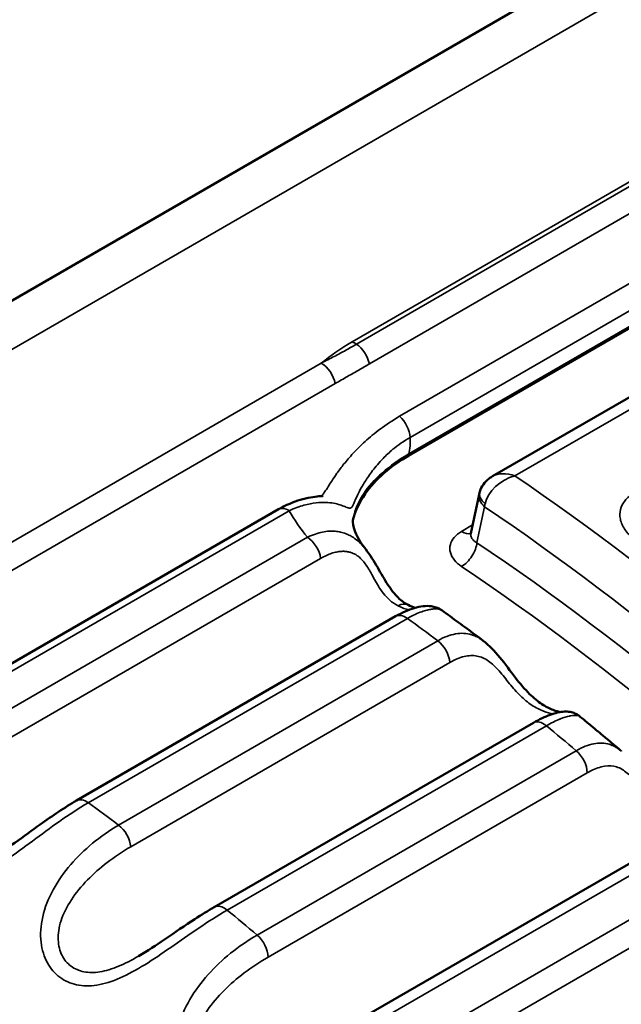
# Model space of a CAD drawing. Header units: millimetres. Extents: x 0 to 14369, y -869 to 2970.
# Tile 752 of 787: x 3833.66 to 3836.65, y 1909.29 to 1914.19. Entities that reach past the tile are written whole.
import ezdxf

# ---------------------------------------------------------------- set-up
doc = ezdxf.new("R2010")
doc.units = ezdxf.units.MM
doc.header["$LTSCALE"] = 10
doc.layers.add('Sichtbar (ISO)', color=7, linetype='Continuous', lineweight=50)
doc.layers.add('Sichtbar schmal (ISO)', color=7, linetype='Continuous', lineweight=35)

msp = doc.modelspace()

# ---------------------------------------------------------------- linework, layer by layer
at = {"layer": 'Sichtbar (ISO)'}
for p, q in [((3842.7538, 1918.0678), (3832.8543, 1912.3523)), ((3843.3717, 1916.5093), (3835.5935, 1912.0185)), ((3836.7821, 1912.3613), (3836.0119, 1911.9166)), ((3835.9042, 1911.6317), (3835.9453, 1911.8267)), ((3833.2517, 1910.7739), (3834.9459, 1911.7521)), ((3835.3179, 1911.7087), (3835.3179, 1911.7088)), ((3835.9042, 1911.6317), (3835.9042, 1911.6317)), ((3835.5294, 1911.219), (3833.9384, 1910.3004)), ((3836.2161, 1910.6884), (3834.6251, 1909.7698)), ((3833.8201, 1910.1734), (3833.8204, 1910.1736)), ((3836.8909, 1910.1001), (3835.2999, 1909.1816))]:
    msp.add_line(p, q, dxfattribs=at)
for points, knots in [([(3835.5935, 1912.0185), (3835.5044, 1911.9671), (3835.4278, 1911.9016), (3835.3484, 1911.7873), (3835.3281, 1911.743), (3835.3164, 1911.6985)], [-0.30252039, -0.30252039, -0.30252039, -0.30252039, -0.26471247, -0.26471247, -0.2427886, -0.2427886, -0.2427886, -0.2427886]), ([(3835.949, 1911.8406), (3835.953, 1911.8533), (3835.9591, 1911.8655), (3835.9747, 1911.8873), (3835.9844, 1911.8971), (3836.0004, 1911.9095), (3836.0061, 1911.9132), (3836.0119, 1911.9166)], [0, 0, 0, 0, 0.00403969, 0.00403969, 0.008134, 0.008134, 0.01018836, 0.01018836, 0.01018836, 0.01018836]), ([(3834.9459, 1911.7521), (3834.983, 1911.7735), (3835.0201, 1911.7893), (3835.0899, 1911.8104), (3835.1238, 1911.815), (3835.156, 1911.8177), (3835.1636, 1911.8182), (3835.168, 1911.8186), (3835.1686, 1911.8187), (3835.1686, 1911.8187)], [0, 0, 0, 0, 0.01491524, 0.01491524, 0.03078476, 0.03078476, 0.03745664, 0.03745664, 0.03966025, 0.03966025, 0.03966025, 0.03966025]), ([(3835.3179, 1911.7087), (3835.3149, 1911.6944), (3835.3143, 1911.6831), (3835.3272, 1911.6362), (3835.3442, 1911.5986), (3835.38, 1911.553)], [0, 0, 0, 0, 0.03311476, 0.03311476, 0.06751129, 0.06751129, 0.06751129, 0.06751129]), ([(3835.9022, 1911.6263), (3835.9022, 1911.6263), (3835.9022, 1911.6263), (3835.9027, 1911.6271), (3835.9037, 1911.6291), (3835.9042, 1911.6317)], [0.005190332, 0.005190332, 0.005190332, 0.005190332, 0.006006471, 0.006006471, 0.009517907, 0.009517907, 0.009517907, 0.009517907]), ([(3835.38, 1911.553), (3835.4019, 1911.5252), (3835.4214, 1911.4933), (3835.4568, 1911.4324), (3835.4734, 1911.4028), (3835.5068, 1911.3518), (3835.524, 1911.3295), (3835.5579, 1911.2962), (3835.5749, 1911.2842), (3835.5911, 1911.276)], [0, 0, 0, 0, 0.01103621, 0.01103621, 0.02113261, 0.02113261, 0.03055456, 0.03055456, 0.03933457, 0.03933457, 0.03933457, 0.03933457]), ([(3835.5294, 1911.219), (3835.5615, 1911.2375), (3835.5932, 1911.2515), (3835.6375, 1911.2644), (3835.6519, 1911.2675), (3835.6795, 1911.2706), (3835.6927, 1911.271), (3835.715, 1911.268), (3835.7233, 1911.2662), (3835.7411, 1911.26), (3835.7508, 1911.2552), (3835.7597, 1911.2488)], [0, 0, 0, 0, 0.01285847, 0.01285847, 0.01939182, 0.01939182, 0.02564076, 0.02564076, 0.02898097, 0.02898097, 0.03257313, 0.03257313, 0.03257313, 0.03257313]), ([(3835.966, 1911.0972), (3835.9522, 1911.1075), (3835.9385, 1911.1177), (3835.911, 1911.1381), (3835.8973, 1911.1483), (3835.8698, 1911.1686), (3835.8561, 1911.1787), (3835.8285, 1911.1988), (3835.8148, 1911.2089), (3835.7872, 1911.2289), (3835.7735, 1911.2388), (3835.7597, 1911.2488)], [3.70392505, 3.70392505, 3.70392505, 3.70392505, 3.70880743, 3.70880743, 3.71368982, 3.71368982, 3.71857221, 3.71857221, 3.7234546, 3.7234546, 3.72833699, 3.72833699, 3.72833699, 3.72833699]), ([(3835.9661, 1911.097), (3835.996, 1911.0746), (3836.0231, 1911.0458), (3836.075, 1910.9824), (3836.1009, 1910.9464), (3836.1497, 1910.8834), (3836.1733, 1910.8552), (3836.2176, 1910.8115), (3836.2388, 1910.7941), (3836.2784, 1910.7682), (3836.2976, 1910.7587), (3836.3292, 1910.7468), (3836.343, 1910.7436), (3836.3524, 1910.742)], [0, 0, 0, 0, 0.01273264, 0.01273264, 0.02570865, 0.02570865, 0.03668648, 0.03668648, 0.0461038, 0.0461038, 0.05523605, 0.05523605, 0.06359937, 0.06359937, 0.06359937, 0.06359937]), ([(3836.2161, 1910.6884), (3836.2457, 1910.7055), (3836.2745, 1910.719), (3836.3267, 1910.7375), (3836.3485, 1910.7427), (3836.379, 1910.7444), (3836.388, 1910.7444), (3836.4035, 1910.7416), (3836.4084, 1910.7405), (3836.4196, 1910.7368), (3836.4262, 1910.734), (3836.4369, 1910.7279), (3836.4412, 1910.725), (3836.4454, 1910.7217)], [0, 0, 0, 0, 0.01196784, 0.01196784, 0.02429263, 0.02429263, 0.02843333, 0.02843333, 0.03010622, 0.03010622, 0.03230372, 0.03230372, 0.03390703, 0.03390703, 0.03390703, 0.03390703]), ([(3836.6543, 1910.5479), (3836.6404, 1910.5596), (3836.6266, 1910.5712), (3836.5989, 1910.5945), (3836.5851, 1910.6061), (3836.5574, 1910.6293), (3836.5435, 1910.6408), (3836.5158, 1910.6639), (3836.5019, 1910.6753), (3836.4741, 1910.6982), (3836.4602, 1910.7096), (3836.4463, 1910.721)], [3.62158828, 3.62158828, 3.62158828, 3.62158828, 3.62659534, 3.62659534, 3.63160241, 3.63160241, 3.63660948, 3.63660948, 3.64161655, 3.64161655, 3.64662361, 3.64662361, 3.64662361, 3.64662361]), ([(3833.5214, 1910.0191), (3833.559, 1910.0409), (3833.5958, 1910.0658), (3833.6745, 1910.1214), (3833.7166, 1910.1525), (3833.8194, 1910.2261), (3833.8799, 1910.2667), (3833.9384, 1910.3004)], [0, 0, 0, 0, 0.01311529, 0.01311529, 0.02920419, 0.02920419, 0.05346736, 0.05346736, 0.05346736, 0.05346736]), ([(3834.2472, 1909.5252), (3834.2923, 1909.5512), (3834.3358, 1909.5804), (3834.4295, 1909.644), (3834.4796, 1909.6788), (3834.5611, 1909.7316), (3834.5935, 1909.7516), (3834.6251, 1909.7698)], [0, 0, 0, 0, 0.0156275, 0.0156275, 0.03501792, 0.03501792, 0.04817112, 0.04817112, 0.04817112, 0.04817112])]:
    msp.add_open_spline(points, degree=3, knots=knots, dxfattribs=at)
for points in [[(3835.9453, 1911.8267), (3835.9463, 1911.8314), (3835.9475, 1911.836), (3835.949, 1911.8406)], [(3835.5911, 1911.276), (3835.604, 1911.2695), (3835.6164, 1911.2647), (3835.6273, 1911.2614)], [(3835.9659, 1911.0971), (3835.966, 1911.0971), (3835.966, 1911.097), (3835.9661, 1911.097)], [(3836.4463, 1910.7209), (3836.4463, 1910.7209), (3836.4463, 1910.7209), (3836.4463, 1910.7209)], [(3836.6542, 1910.5478), (3836.6543, 1910.5477), (3836.6544, 1910.5476), (3836.6545, 1910.5476)]]:
    msp.add_open_spline(points, degree=3, dxfattribs=at)
at = {"layer": 'Sichtbar schmal (ISO)'}
for p, q in [((3843.1659, 1918.0626), (3833.2664, 1912.3472)), ((3835.3131, 1912.5871), (3843.0913, 1917.0778)), ((3843.1121, 1917.0654), (3835.334, 1912.5746)), ((3843.1768, 1916.9674), (3835.3986, 1912.4766)), ((3835.5492, 1912.2156), (3843.3274, 1916.7063)), ((3835.6016, 1912.1105), (3843.3798, 1916.6013)), ((3835.5956, 1912.0282), (3843.3737, 1916.5189)), ((3835.1587, 1912.4802), (3832.8971, 1911.1745)), ((3835.2285, 1912.379), (3832.9669, 1911.0733)), ((3836.8666, 1912.3479), (3836.1236, 1911.9188)), ((3835.5956, 1912.0282), (3835.5935, 1912.0185)), ((3835.9346, 1911.5859), (3835.9725, 1911.7652)), ((3833.3048, 1910.7671), (3834.999, 1911.7452)), ((3835.9131, 1911.674), (3835.8583, 1911.6423)), ((3833.4499, 1910.6657), (3835.0902, 1911.6127)), ((3833.5151, 1910.5607), (3835.1555, 1911.5077)), ((3835.5883, 1911.2082), (3833.9973, 1910.2897)), ((3834.1484, 1910.1787), (3835.7393, 1911.0973)), ((3834.2086, 1910.0707), (3835.7996, 1910.9892)), ((3836.2807, 1910.6732), (3834.6897, 1909.7547)), ((3834.8386, 1909.6308), (3836.4295, 1910.5493)), ((3834.8934, 1909.5204), (3836.4844, 1910.4389)), ((3836.9612, 1910.08), (3835.3702, 1909.1615)), ((3835.5158, 1909.0255), (3837.1068, 1909.944)), ((3835.5649, 1908.9135), (3837.1559, 1909.832)), ((3834.6652, 1909.5044), (3834.6653, 1909.5044))]:
    msp.add_line(p, q, dxfattribs=at)
for centre, major_axis, ratio, start_param, end_param in [((3836.2485, 1912.0689), (1.3225, 0.0225), 0.565707, 2.346839, 2.529696), ((3835.3192, 1912.257), (0.2, -0.3464), 0.57735, 2.303803, 2.377702), ((3835.3303, 1912.4952), (-0.05, 0.0866), 0.577349, 4.185311, 5.445394), ((3835.1601, 1912.3978), (-0.05, 0.0866), 0.57735, 4.183235, 5.517469), ((3835.531, 1912.1472), (0.05, -0.0866), 0.57735, 0.836132, 2.096215), ((3835.3192, 1912.257), (0.2, -0.3464), 0.57735, 0.571581, 0.836132), ((3836.1144, 1911.802), (0.1295, 0.0871), 0.664937, 1.085527, 2.530891), ((3836.1139, 1911.8023), (0.1257, -0.0934), 0.689927, 1.976588, 2.851827), ((3835.3562, 1902.5139), (6.055, -10.4876), 0.57735, 1.736719, 2.266465), ((3836.0432, 1911.806), (-0.0978, 0.0206), 0.686712, 0.000576, 0.917741), ((3836.0444, 1911.8107), (-0.0954, 0.0299), 0.609299, 0.000004, 0.963897), ((3835.2502, 1902.4526), (5.98, -10.3577), 0.57735, 1.732164, 2.27068), ((3834.9959, 1911.6655), (-0.05, 0.0866), 0.577363, 5.453269, 6.283187), ((3836.4108, 1911.867), (-1.4859, 0.2489), 0.568185, 0.425537, 0.579778), ((3835.8629, 1911.7211), (0.05, -0.0866), 0.57735, 5.432275, 6.118227), ((3835.0858, 1911.5338), (0.05, -0.0866), 0.577354, 0.95964, 2.293864), ((3835.8639, 1911.5451), (-0.0558, -0.083), 0.527647, 0.823491, 2.394764), ((3835.2502, 1902.4526), (5.855, -10.1412), 0.57735, 1.72286, 2.273435), ((3835.1794, 1902.4118), (5.805, -10.0546), 0.57735, 1.72286, 2.273435), ((3835.5461, 1911.1867), (0.0449, 0.0893), 0.616639, 0.000005, 0.75098), ((3835.5794, 1911.1324), (-0.05, 0.0866), 0.57735, 5.371204, 6.283185), ((3834.5073, 1902.0237), (-6.055, 10.4876), 0.57735, 5.353406, 5.371204), ((3835.7292, 1911.0224), (0.05, -0.0866), 0.577348, 0.877604, 2.211811), ((3836.2661, 1910.6018), (-0.05, 0.0866), 0.57735, 5.289174, 6.283185), ((3834.5073, 1902.0237), (-6.055, 10.4876), 0.57735, 5.271375, 5.289174), ((3836.4137, 1910.4789), (0.05, -0.0866), 0.577348, 0.795573, 2.129781), ((3833.9884, 1910.2138), (-0.05, 0.0866), 0.57735, 5.371204, 6.283205), ((3832.9163, 1901.1052), (6.055, -10.4876), 0.57735, 2.211813, 2.229612), ((3834.1382, 1910.1038), (0.05, -0.0866), 0.57735, 0.877606, 2.211813), ((3834.6751, 1909.6832), (-0.05, 0.0866), 0.57735, 5.289174, 6.283201), ((3832.9163, 1901.1052), (6.055, -10.4876), 0.57735, 2.129783, 2.147581), ((3834.8227, 1909.5604), (0.05, -0.0866), 0.57735, 0.795575, 2.129783), ((3832.2092, 1900.6969), (5.555, -9.6215), 0.57735, 1.941367, 2.29322)]:
    msp.add_ellipse(centre, major_axis=major_axis, ratio=ratio, start_param=start_param, end_param=end_param, dxfattribs=at)
for points, knots in [([(3835.334, 1912.5746), (3835.317, 1912.5648), (3835.2993, 1912.5549), (3835.2809, 1912.5448), (3835.2625, 1912.5346), (3835.2433, 1912.5244), (3835.223, 1912.5137), (3835.2027, 1912.503), (3835.1813, 1912.4919), (3835.1587, 1912.4802)], [0, 0, 0, 0, 0.3333333, 0.3333333, 0.3333333, 0.6666667, 0.6666667, 0.6666667, 1, 1, 1, 1]), ([(3835.3986, 1912.4766), (3835.3816, 1912.4668), (3835.3463, 1912.4465), (3835.2904, 1912.4145), (3835.2496, 1912.3912), (3835.2285, 1912.379)], [0, 0, 0, 0, 0.3333333, 0.6666667, 0.9999968, 0.9999968, 0.9999968, 0.9999968]), ([(3835.157, 1911.8178), (3835.1596, 1911.8199), (3835.162, 1911.8222), (3835.1644, 1911.8248), (3835.1686, 1911.8293), (3835.1727, 1911.8344), (3835.1771, 1911.8406), (3835.1814, 1911.8469), (3835.1861, 1911.8541), (3835.1916, 1911.8628), (3835.1971, 1911.8714), (3835.2033, 1911.8815), (3835.2107, 1911.893), (3835.2181, 1911.9044), (3835.2267, 1911.9173), (3835.2367, 1911.9316), (3835.2468, 1911.9458), (3835.2584, 1911.9614), (3835.2718, 1911.9781), (3835.2853, 1911.9949), (3835.3006, 1912.0129), (3835.3181, 1912.0317), (3835.3356, 1912.0505), (3835.3553, 1912.0702), (3835.3775, 1912.0904), (3835.3998, 1912.1107), (3835.4247, 1912.1315), (3835.4531, 1912.1525), (3835.4815, 1912.1736), (3835.5133, 1912.1949), (3835.5492, 1912.2156)], [0.4372345, 0.4372345, 0.4372345, 0.4372345, 0.4705882, 0.4705882, 0.4705882, 0.5294118, 0.5294118, 0.5294118, 0.5882353, 0.5882353, 0.5882353, 0.6470588, 0.6470588, 0.6470588, 0.7058824, 0.7058824, 0.7058824, 0.7647059, 0.7647059, 0.7647059, 0.8235294, 0.8235294, 0.8235294, 0.8823529, 0.8823529, 0.8823529, 0.9411765, 0.9411765, 0.9411765, 1, 1, 1, 1]), ([(3834.999, 1911.7452), (3835.0253, 1911.7574), (3835.0499, 1911.7662), (3835.0722, 1911.7725), (3835.0946, 1911.7788), (3835.1148, 1911.7825), (3835.1329, 1911.7846), (3835.1511, 1911.7867), (3835.1672, 1911.7871), (3835.1816, 1911.7866), (3835.196, 1911.786), (3835.2087, 1911.7845), (3835.2203, 1911.7824), (3835.2319, 1911.7803), (3835.2424, 1911.7776), (3835.2516, 1911.7747), (3835.2609, 1911.7718), (3835.2689, 1911.7686), (3835.2757, 1911.7659), (3835.2778, 1911.765), (3835.2799, 1911.7641), (3835.2818, 1911.7633), (3835.2857, 1911.7617), (3835.2892, 1911.7603), (3835.2921, 1911.7592), (3835.2965, 1911.7577), (3835.2999, 1911.7571), (3835.3027, 1911.7575), (3835.3056, 1911.7578), (3835.308, 1911.7593), (3835.3104, 1911.7621), (3835.3127, 1911.7648), (3835.315, 1911.769), (3835.3178, 1911.7749), (3835.3188, 1911.7769), (3835.3198, 1911.7791), (3835.3209, 1911.7816), (3835.3229, 1911.7863), (3835.3253, 1911.7918), (3835.3281, 1911.7981), (3835.3323, 1911.8076), (3835.3374, 1911.8191), (3835.344, 1911.8323), (3835.3506, 1911.8455), (3835.3586, 1911.8605), (3835.3684, 1911.877), (3835.3782, 1911.8935), (3835.3898, 1911.9114), (3835.4036, 1911.9304), (3835.4174, 1911.9493), (3835.4333, 1911.9692), (3835.4518, 1911.9896), (3835.4567, 1911.995), (3835.4618, 1912.0004), (3835.4672, 1912.0058), (3835.4818, 1912.0209), (3835.498, 1912.036), (3835.5162, 1912.0511), (3835.5409, 1912.0716), (3835.5693, 1912.0918), (3835.6016, 1912.1105)], [0.0000005, 0.0000005, 0.0000005, 0.0000005, 0.0588235, 0.0588235, 0.0588235, 0.1176471, 0.1176471, 0.1176471, 0.1764706, 0.1764706, 0.1764706, 0.2352941, 0.2352941, 0.2352941, 0.2941176, 0.2941176, 0.2941176, 0.3529412, 0.3529412, 0.3529412, 0.3719913, 0.3719913, 0.3719913, 0.4117647, 0.4117647, 0.4117647, 0.4705882, 0.4705882, 0.4705882, 0.5294118, 0.5294118, 0.5294118, 0.5882353, 0.5882353, 0.5882353, 0.6083588, 0.6083588, 0.6083588, 0.6470588, 0.6470588, 0.6470588, 0.7058824, 0.7058824, 0.7058824, 0.7647059, 0.7647059, 0.7647059, 0.8235294, 0.8235294, 0.8235294, 0.8823529, 0.8823529, 0.8823529, 0.8980114, 0.8980114, 0.8980114, 0.9411765, 0.9411765, 0.9411765, 0.9999994, 0.9999994, 0.9999994, 0.9999994]), ([(3835.3179, 1911.7088), (3835.3182, 1911.7102), (3835.3185, 1911.7116), (3835.3188, 1911.713), (3835.3271, 1911.7495), (3835.3422, 1911.7856), (3835.3641, 1911.8207), (3835.3656, 1911.823), (3835.3671, 1911.8254), (3835.3686, 1911.8277), (3835.3929, 1911.865), (3835.425, 1911.9011), (3835.4633, 1911.9347), (3835.5017, 1911.9684), (3835.5461, 1911.9996), (3835.5956, 1912.0282)], [0.566223, 0.566223, 0.566223, 0.566223, 0.5714286, 0.5714286, 0.5714286, 0.7053243, 0.7053243, 0.7053243, 0.7142857, 0.7142857, 0.7142857, 0.8571429, 0.8571429, 0.8571429, 1, 1, 1, 1]), ([(3836.7213, 1911.6016), (3836.7002, 1911.6175), (3836.6684, 1911.6506), (3836.6457, 1911.7039), (3836.6473, 1911.7519), (3836.6689, 1911.7961), (3836.6997, 1911.8232), (3836.7203, 1911.8351)], [0.0000006, 0.0000006, 0.0000006, 0.0000006, 0.2, 0.4, 0.6, 0.8, 1, 1, 1, 1]), ([(3835.0902, 1911.6127), (3835.1037, 1911.6194), (3835.1298, 1911.6301), (3835.1656, 1911.6397), (3835.1985, 1911.6439), (3835.2285, 1911.6434), (3835.2557, 1911.6391), (3835.2801, 1911.6316), (3835.3025, 1911.6214), (3835.3242, 1911.6081), (3835.3461, 1911.5906), (3835.3647, 1911.5717), (3835.376, 1911.5581), (3835.38, 1911.553)], [0.0000001, 0.0000001, 0.0000001, 0.0000001, 0.0555556, 0.1111111, 0.1666667, 0.2222222, 0.2777778, 0.3333333, 0.3888889, 0.4444444, 0.5, 0.5555556, 0.5860812, 0.5860812, 0.5860812, 0.5860812]), ([(3835.8581, 1911.4671), (3835.8434, 1911.4769), (3835.8316, 1911.4876), (3835.8222, 1911.4993), (3835.8128, 1911.5111), (3835.8059, 1911.524), (3835.8024, 1911.5371), (3835.7989, 1911.5502), (3835.7988, 1911.5635), (3835.8021, 1911.5763), (3835.8054, 1911.5891), (3835.812, 1911.6013), (3835.8214, 1911.6124), (3835.8308, 1911.6235), (3835.843, 1911.6335), (3835.8583, 1911.6423)], [0.0000056, 0.0000056, 0.0000056, 0.0000056, 0.2, 0.2, 0.2, 0.4, 0.4, 0.4, 0.6, 0.6, 0.6, 0.8, 0.8, 0.8, 1, 1, 1, 1]), ([(3835.9346, 1911.5859), (3835.9271, 1911.5899), (3835.9143, 1911.5989), (3835.9038, 1911.615), (3835.9031, 1911.6263), (3835.9042, 1911.6317)], [0.0001047, 0.0001047, 0.0001047, 0.0001047, 0.2, 0.4, 0.5840181, 0.5840181, 0.5840181, 0.5840181]), ([(3835.1555, 1911.5077), (3835.1655, 1911.5135), (3835.1751, 1911.5184), (3835.1844, 1911.5226), (3835.1936, 1911.5267), (3835.2024, 1911.5301), (3835.2108, 1911.5329), (3835.2192, 1911.5356), (3835.2272, 1911.5377), (3835.2349, 1911.5393), (3835.2426, 1911.5409), (3835.2498, 1911.5419), (3835.2567, 1911.5424), (3835.2637, 1911.5429), (3835.2702, 1911.5429), (3835.2764, 1911.5425), (3835.2826, 1911.5422), (3835.2885, 1911.5414), (3835.2941, 1911.5402), (3835.2997, 1911.5391), (3835.3051, 1911.5375), (3835.3105, 1911.5356), (3835.3158, 1911.5337), (3835.3211, 1911.5313), (3835.3264, 1911.5284), (3835.3317, 1911.5255), (3835.337, 1911.522), (3835.3423, 1911.5179), (3835.3477, 1911.5139), (3835.353, 1911.5092), (3835.3583, 1911.5037), (3835.3636, 1911.4983), (3835.3689, 1911.4922), (3835.3742, 1911.4852), (3835.3795, 1911.4783), (3835.3848, 1911.4706), (3835.3902, 1911.4621), (3835.3956, 1911.4536), (3835.401, 1911.4444), (3835.4066, 1911.4345), (3835.4122, 1911.4245), (3835.4179, 1911.414), (3835.4241, 1911.4029), (3835.4302, 1911.3919), (3835.4367, 1911.3803), (3835.444, 1911.3685), (3835.4513, 1911.3567), (3835.4593, 1911.3446), (3835.4686, 1911.3328), (3835.4778, 1911.321), (3835.4881, 1911.3095), (3835.5002, 1911.2989), (3835.5123, 1911.2883), (3835.5261, 1911.2786), (3835.5414, 1911.2709)], [0, 0, 0, 0, 0.055556, 0.055556, 0.055556, 0.111111, 0.111111, 0.111111, 0.166667, 0.166667, 0.166667, 0.222222, 0.222222, 0.222222, 0.277778, 0.277778, 0.277778, 0.333333, 0.333333, 0.333333, 0.388889, 0.388889, 0.388889, 0.444444, 0.444444, 0.444444, 0.5, 0.5, 0.5, 0.555556, 0.555556, 0.555556, 0.611111, 0.611111, 0.611111, 0.666667, 0.666667, 0.666667, 0.722222, 0.722222, 0.722222, 0.777778, 0.777778, 0.777778, 0.833333, 0.833333, 0.833333, 0.888889, 0.888889, 0.888889, 0.944444, 0.944444, 0.944444, 1, 1, 1, 1]), ([(3835.5414, 1911.2709), (3835.5518, 1911.2656), (3835.5616, 1911.2615), (3835.5706, 1911.2583), (3835.5796, 1911.2551), (3835.5877, 1911.2528), (3835.595, 1911.251), (3835.5952, 1911.251), (3835.5953, 1911.251), (3835.5955, 1911.2509)], [0.0000003, 0.0000003, 0.0000003, 0.0000003, 0.0588235, 0.0588235, 0.0588235, 0.1176471, 0.1176471, 0.1176471, 0.1188856, 0.1188856, 0.1188856, 0.1188856]), ([(3835.7597, 1911.2488), (3835.7583, 1911.2498), (3835.7566, 1911.2507), (3835.7547, 1911.2515), (3835.7515, 1911.2529), (3835.7477, 1911.254), (3835.7433, 1911.2548), (3835.7388, 1911.2555), (3835.7337, 1911.2559), (3835.7279, 1911.2559), (3835.7222, 1911.2559), (3835.7158, 1911.2554), (3835.7089, 1911.2545), (3835.7019, 1911.2535), (3835.6944, 1911.2521), (3835.6862, 1911.25), (3835.6779, 1911.248), (3835.669, 1911.2453), (3835.6592, 1911.2418), (3835.6494, 1911.2382), (3835.6387, 1911.2339), (3835.6269, 1911.2284), (3835.6151, 1911.2229), (3835.6022, 1911.2163), (3835.5883, 1911.2082)], [0.5524575, 0.5524575, 0.5524575, 0.5524575, 0.5882353, 0.5882353, 0.5882353, 0.6470588, 0.6470588, 0.6470588, 0.7058824, 0.7058824, 0.7058824, 0.7647059, 0.7647059, 0.7647059, 0.8235294, 0.8235294, 0.8235294, 0.8823529, 0.8823529, 0.8823529, 0.9411765, 0.9411765, 0.9411765, 1, 1, 1, 1]), ([(3835.7393, 1911.0973), (3835.77, 1911.115), (3835.8001, 1911.1263), (3835.8285, 1911.1312), (3835.8569, 1911.1362), (3835.8837, 1911.1347), (3835.9089, 1911.1269), (3835.9118, 1911.126), (3835.9147, 1911.1251), (3835.9176, 1911.124), (3835.9343, 1911.1178), (3835.9503, 1911.1088), (3835.9659, 1911.0971)], [0, 0, 0, 0, 0.1428571, 0.1428571, 0.1428571, 0.2857143, 0.2857143, 0.2857143, 0.3021129, 0.3021129, 0.3021129, 0.3982029, 0.3982029, 0.3982029, 0.3982029]), ([(3835.7996, 1910.9892), (3835.8247, 1911.0037), (3835.8481, 1911.0132), (3835.8705, 1911.0184), (3835.893, 1911.0237), (3835.9145, 1911.0246), (3835.9348, 1911.0209), (3835.955, 1911.0172), (3835.974, 1911.0089), (3835.9923, 1910.9962), (3836.0106, 1910.9834), (3836.0282, 1910.9663), (3836.0456, 1910.9465), (3836.063, 1910.9268), (3836.0802, 1910.9045), (3836.0976, 1910.8832), (3836.115, 1910.8619), (3836.1325, 1910.8415), (3836.1509, 1910.8235), (3836.1692, 1910.8054), (3836.1884, 1910.7895), (3836.2081, 1910.7765), (3836.2278, 1910.7635), (3836.2482, 1910.7534), (3836.2665, 1910.7464), (3836.2849, 1910.7394), (3836.3012, 1910.7354), (3836.3129, 1910.7332), (3836.3134, 1910.7331), (3836.314, 1910.733), (3836.3145, 1910.7329)], [0, 0, 0, 0, 0.0714286, 0.0714286, 0.0714286, 0.1428571, 0.1428571, 0.1428571, 0.2142857, 0.2142857, 0.2142857, 0.2857143, 0.2857143, 0.2857143, 0.3571429, 0.3571429, 0.3571429, 0.4285714, 0.4285714, 0.4285714, 0.5, 0.5, 0.5, 0.5714286, 0.5714286, 0.5714286, 0.6428571, 0.6428571, 0.6428571, 0.6463911, 0.6463911, 0.6463911, 0.6463911]), ([(3836.4463, 1910.7209), (3836.4445, 1910.7224), (3836.4416, 1910.7236), (3836.438, 1910.7243), (3836.436, 1910.7247), (3836.4339, 1910.725), (3836.4315, 1910.7251), (3836.4237, 1910.7256), (3836.414, 1910.7249), (3836.4029, 1910.7229), (3836.4006, 1910.7225), (3836.3982, 1910.722), (3836.3958, 1910.7215), (3836.3829, 1910.7187), (3836.3683, 1910.7143), (3836.3513, 1910.7077), (3836.3497, 1910.7071), (3836.3481, 1910.7064), (3836.3465, 1910.7058), (3836.3274, 1910.6981), (3836.3052, 1910.6873), (3836.2807, 1910.6732)], [0.5346805, 0.5346805, 0.5346805, 0.5346805, 0.593928, 0.593928, 0.593928, 0.625, 0.625, 0.625, 0.7286965, 0.7286965, 0.7286965, 0.75, 0.75, 0.75, 0.8643465, 0.8643465, 0.8643465, 0.875, 0.875, 0.875, 1, 1, 1, 1]), ([(3836.4295, 1910.5493), (3836.4602, 1910.567), (3836.4899, 1910.5786), (3836.5175, 1910.584), (3836.5452, 1910.5893), (3836.5709, 1910.5884), (3836.5947, 1910.5813), (3836.5974, 1910.5805), (3836.6001, 1910.5796), (3836.6028, 1910.5786), (3836.6209, 1910.5719), (3836.6379, 1910.5616), (3836.6542, 1910.5478)], [0, 0, 0, 0, 0.1428571, 0.1428571, 0.1428571, 0.2857143, 0.2857143, 0.2857143, 0.3021129, 0.3021129, 0.3021129, 0.4121903, 0.4121903, 0.4121903, 0.4121903]), ([(3833.9973, 1910.2897), (3833.9481, 1910.2613), (3833.8999, 1910.2296), (3833.8534, 1910.1971), (3833.807, 1910.1646), (3833.7623, 1910.1313), (3833.7188, 1910.099), (3833.6754, 1910.0667), (3833.633, 1910.0355), (3833.5917, 1910.0074), (3833.5504, 1909.9793), (3833.51, 1909.9544), (3833.4711, 1909.9348), (3833.4321, 1909.9151), (3833.3944, 1909.9007), (3833.3589, 1909.8926), (3833.3234, 1909.8846), (3833.2899, 1909.8828), (3833.2591, 1909.8874), (3833.2283, 1909.8919), (3833.2002, 1909.9027), (3833.1755, 1909.9196), (3833.1508, 1909.9364), (3833.1295, 1909.9593), (3833.1129, 1909.9875), (3833.0963, 1910.0157), (3833.0843, 1910.0494), (3833.0794, 1910.0885), (3833.0744, 1910.1275), (3833.0766, 1910.172), (3833.0855, 1910.2147), (3833.0944, 1910.2574), (3833.1101, 1910.2983), (3833.1286, 1910.3357), (3833.1471, 1910.373), (3833.1684, 1910.4068), (3833.194, 1910.4406), (3833.2196, 1910.4745), (3833.2494, 1910.5081), (3833.2824, 1910.5396)], [0, 0, 0, 0, 0.076923, 0.076923, 0.076923, 0.153846, 0.153846, 0.153846, 0.230769, 0.230769, 0.230769, 0.307692, 0.307692, 0.307692, 0.384615, 0.384615, 0.384615, 0.461538, 0.461538, 0.461538, 0.538462, 0.538462, 0.538462, 0.615385, 0.615385, 0.615385, 0.692308, 0.692308, 0.692308, 0.769231, 0.769231, 0.769231, 0.846154, 0.846154, 0.846154, 0.923077, 0.923077, 0.923077, 1, 1, 1, 1]), ([(3836.4844, 1910.4389), (3836.5095, 1910.4534), (3836.5326, 1910.4631), (3836.5546, 1910.4685), (3836.5765, 1910.474), (3836.5974, 1910.4752), (3836.6167, 1910.4718), (3836.6361, 1910.4684), (3836.654, 1910.4604), (3836.6712, 1910.4477), (3836.6883, 1910.4351), (3836.7047, 1910.4178), (3836.7209, 1910.3978), (3836.7371, 1910.3777), (3836.7532, 1910.3548), (3836.7696, 1910.3326), (3836.786, 1910.3104), (3836.8027, 1910.2889), (3836.8205, 1910.2695), (3836.8382, 1910.25), (3836.8569, 1910.2326), (3836.8765, 1910.2179), (3836.896, 1910.2031), (3836.9164, 1910.191), (3836.9351, 1910.182), (3836.9537, 1910.173), (3836.9706, 1910.167), (3836.9828, 1910.1628), (3836.9951, 1910.1586), (3837.0028, 1910.1562), (3837.005, 1910.154), (3837.0055, 1910.1535), (3837.0057, 1910.153), (3837.0057, 1910.1525)], [0, 0, 0, 0, 0.0714286, 0.0714286, 0.0714286, 0.1428571, 0.1428571, 0.1428571, 0.2142857, 0.2142857, 0.2142857, 0.2857143, 0.2857143, 0.2857143, 0.3571429, 0.3571429, 0.3571429, 0.4285714, 0.4285714, 0.4285714, 0.5, 0.5, 0.5, 0.5714286, 0.5714286, 0.5714286, 0.6428571, 0.6428571, 0.6428571, 0.7142857, 0.7142857, 0.7142857, 0.7308938, 0.7308938, 0.7308938, 0.7308938]), ([(3834.6897, 1909.7547), (3834.6408, 1909.7264), (3834.5924, 1909.6954), (3834.5456, 1909.6638), (3834.4987, 1909.6322), (3834.4534, 1909.6001), (3834.409, 1909.5693), (3834.3647, 1909.5386), (3834.3214, 1909.5091), (3834.279, 1909.4829), (3834.2367, 1909.4568), (3834.1952, 1909.4341), (3834.1553, 1909.4166), (3834.1153, 1909.3992), (3834.0767, 1909.3871), (3834.0405, 1909.3813), (3834.0042, 1909.3754), (3833.9702, 1909.3758), (3833.9391, 1909.3824), (3833.9079, 1909.389), (3833.8797, 1909.4017), (3833.8551, 1909.4201), (3833.8305, 1909.4385), (3833.8095, 1909.4625), (3833.7934, 1909.492), (3833.7773, 1909.5214), (3833.7661, 1909.5564), (3833.7617, 1909.5952), (3833.7572, 1909.6341), (3833.7596, 1909.6768), (3833.7698, 1909.7214), (3833.78, 1909.7661), (3833.7982, 1909.8125), (3833.8223, 1909.8567), (3833.8465, 1909.901), (3833.8766, 1909.943), (3833.9096, 1909.9814), (3833.9426, 1910.0198), (3833.9785, 1910.0548), (3834.0184, 1910.0879), (3834.0583, 1910.121), (3834.1022, 1910.1521), (3834.1484, 1910.1787)], [0, 0, 0, 0, 0.071429, 0.071429, 0.071429, 0.142857, 0.142857, 0.142857, 0.214286, 0.214286, 0.214286, 0.285714, 0.285714, 0.285714, 0.357143, 0.357143, 0.357143, 0.428571, 0.428571, 0.428571, 0.5, 0.5, 0.5, 0.571429, 0.571429, 0.571429, 0.642857, 0.642857, 0.642857, 0.714286, 0.714286, 0.714286, 0.785714, 0.785714, 0.785714, 0.857143, 0.857143, 0.857143, 0.928571, 0.928571, 0.928571, 1, 1, 1, 1]), ([(3834.2472, 1909.5252), (3834.2129, 1909.5054), (3834.1799, 1909.4884), (3834.1484, 1909.4752), (3834.1154, 1909.4615), (3834.0842, 1909.4519), (3834.0551, 1909.4473), (3834.0261, 1909.4427), (3833.9993, 1909.4428), (3833.9751, 1909.4477), (3833.951, 1909.4525), (3833.9294, 1909.4619), (3833.911, 1909.4756), (3833.8926, 1909.4893), (3833.8774, 1909.5073), (3833.8663, 1909.5293), (3833.8552, 1909.5513), (3833.8483, 1909.5775), (3833.8471, 1909.6068), (3833.8458, 1909.636), (3833.8503, 1909.6683), (3833.8614, 1909.7023), (3833.8724, 1909.7363), (3833.8901, 1909.772), (3833.9128, 1909.8065), (3833.9355, 1909.8409), (3833.9631, 1909.8741), (3833.9932, 1909.905), (3834.0232, 1909.9359), (3834.0557, 1909.9645), (3834.0916, 1909.9922), (3834.1274, 1910.0198), (3834.1667, 1910.0465), (3834.2086, 1910.0707)], [0.2173011, 0.2173011, 0.2173011, 0.2173011, 0.2857143, 0.2857143, 0.2857143, 0.3571429, 0.3571429, 0.3571429, 0.4285714, 0.4285714, 0.4285714, 0.5, 0.5, 0.5, 0.5714286, 0.5714286, 0.5714286, 0.6428571, 0.6428571, 0.6428571, 0.7142857, 0.7142857, 0.7142857, 0.7857143, 0.7857143, 0.7857143, 0.8571429, 0.8571429, 0.8571429, 0.9285714, 0.9285714, 0.9285714, 1, 1, 1, 1]), ([(3835.3702, 1909.1615), (3835.3214, 1909.1333), (3835.2727, 1909.1027), (3835.2253, 1909.072), (3835.1779, 1909.0412), (3835.1318, 1909.0103), (3835.0865, 1908.981), (3835.0413, 1908.9517), (3834.9969, 1908.9239), (3834.9535, 1908.8998), (3834.91, 1908.8756), (3834.8675, 1908.8551), (3834.8266, 1908.84), (3834.7856, 1908.8249), (3834.7462, 1908.8152), (3834.7093, 1908.8117), (3834.6724, 1908.8083), (3834.638, 1908.8111), (3834.6067, 1908.8199), (3834.5754, 1908.8287), (3834.5472, 1908.8435), (3834.5229, 1908.8638), (3834.4986, 1908.884), (3834.4782, 1908.9097), (3834.4629, 1908.9406), (3834.4476, 1908.9715), (3834.4375, 1909.0075), (3834.4343, 1909.0471), (3834.4311, 1909.0868), (3834.4349, 1909.13), (3834.4466, 1909.1748), (3834.4583, 1909.2196), (3834.478, 1909.2658), (3834.5036, 1909.3098), (3834.5291, 1909.3538), (3834.5605, 1909.3955), (3834.5948, 1909.4337), (3834.629, 1909.472), (3834.666, 1909.5068), (3834.7068, 1909.5398), (3834.7475, 1909.5729), (3834.7921, 1909.6039), (3834.8386, 1909.6308)], [0, 0, 0, 0, 0.071429, 0.071429, 0.071429, 0.142857, 0.142857, 0.142857, 0.214286, 0.214286, 0.214286, 0.285714, 0.285714, 0.285714, 0.357143, 0.357143, 0.357143, 0.428571, 0.428571, 0.428571, 0.5, 0.5, 0.5, 0.571429, 0.571429, 0.571429, 0.642857, 0.642857, 0.642857, 0.714286, 0.714286, 0.714286, 0.785714, 0.785714, 0.785714, 0.857143, 0.857143, 0.857143, 0.928571, 0.928571, 0.928571, 1, 1, 1, 1]), ([(3834.9694, 1908.9754), (3834.9545, 1908.9668), (3834.9398, 1908.9586), (3834.9254, 1908.9509), (3834.8888, 1908.9314), (3834.8536, 1908.915), (3834.82, 1908.9029), (3834.7864, 1908.8908), (3834.7546, 1908.883), (3834.7252, 1908.8801), (3834.6957, 1908.8772), (3834.6687, 1908.8791), (3834.6444, 1908.8855), (3834.6201, 1908.892), (3834.5986, 1908.9029), (3834.5804, 1908.918), (3834.5623, 1908.9331), (3834.5474, 1908.9524), (3834.5369, 1908.9755), (3834.5263, 1908.9986), (3834.5202, 1909.0256), (3834.5198, 1909.0555), (3834.5194, 1909.0854), (3834.5249, 1909.1181), (3834.5369, 1909.1523), (3834.549, 1909.1865), (3834.5676, 1909.2222), (3834.5913, 1909.2565), (3834.6149, 1909.2908), (3834.6434, 1909.3238), (3834.6743, 1909.3546), (3834.7052, 1909.3854), (3834.7384, 1909.414), (3834.7749, 1909.4417), (3834.8115, 1909.4693), (3834.8512, 1909.496), (3834.8934, 1909.5204)], [0.1860119, 0.1860119, 0.1860119, 0.1860119, 0.2142857, 0.2142857, 0.2142857, 0.2857143, 0.2857143, 0.2857143, 0.3571429, 0.3571429, 0.3571429, 0.4285714, 0.4285714, 0.4285714, 0.5, 0.5, 0.5, 0.5714286, 0.5714286, 0.5714286, 0.6428571, 0.6428571, 0.6428571, 0.7142857, 0.7142857, 0.7142857, 0.7857143, 0.7857143, 0.7857143, 0.8571429, 0.8571429, 0.8571429, 0.9285714, 0.9285714, 0.9285714, 1, 1, 1, 1])]:
    msp.add_open_spline(points, degree=3, knots=knots, dxfattribs=at)
msp.add_open_spline([(3835.9725, 1911.7652), (3835.9728, 1911.7676), (3835.9735, 1911.7725), (3835.9745, 1911.7775), (3835.975, 1911.78)], degree=3, dxfattribs=at)

doc.saveas('drawing.dxf')
